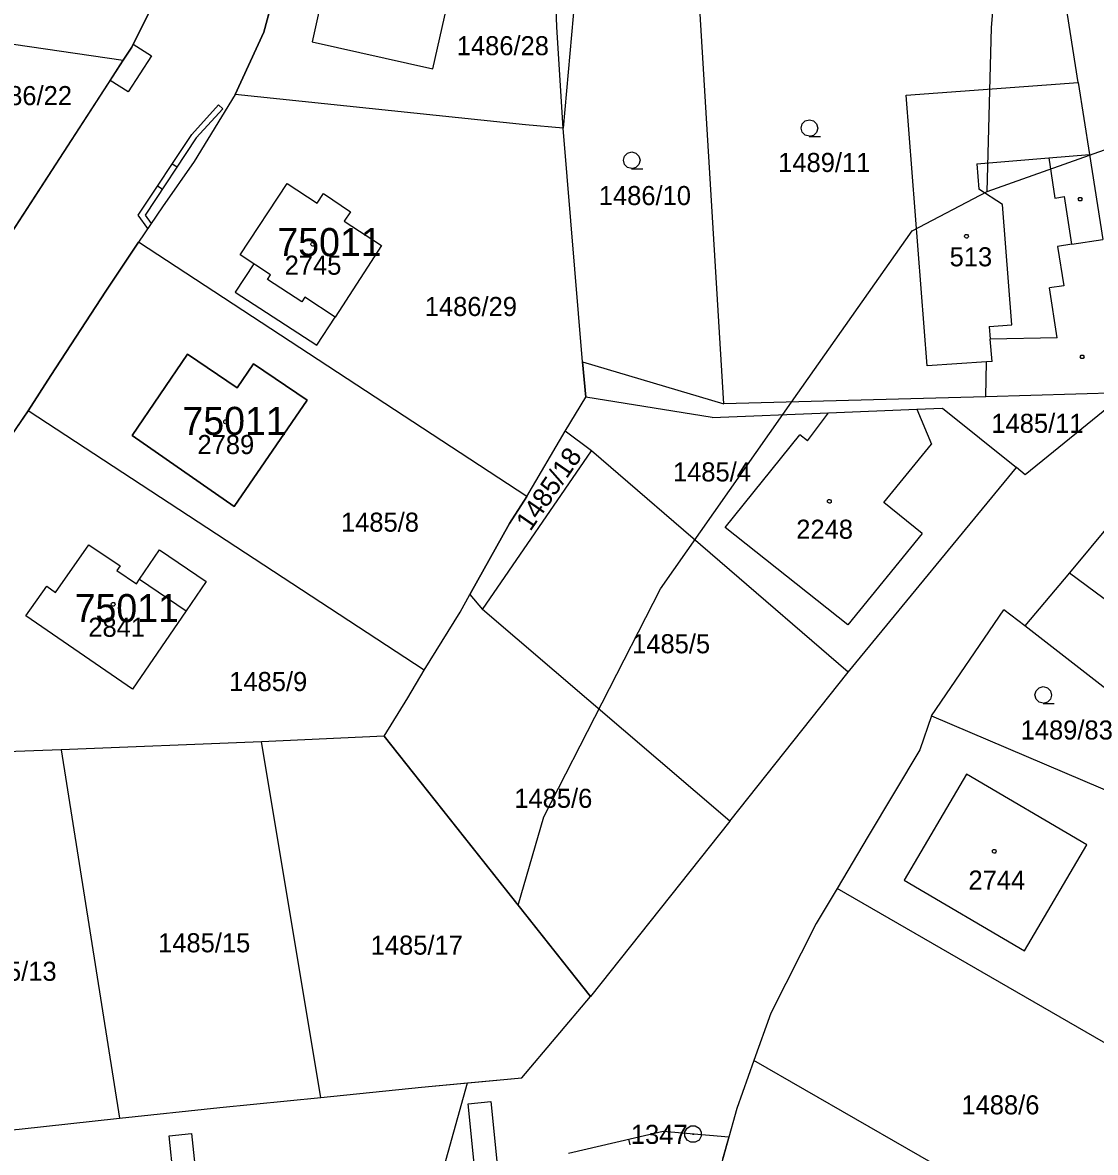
# Model space of a CAD drawing. Extents: x -779618 to -776429, y -1144546 to -1143350.
# Drawn here: x -777583.8 to -777488.2, y -1144048.7 to -1143948 of the extents above; entities that cross this region are included whole.
import ezdxf

# ---------------------------------------------------------------- set-up
doc = ezdxf.new("R2010")
doc.units = 0
for name, color, linetype in [('1', 7, 'Continuous'), ('11', 7, 'Continuous'), ('12', 7, 'Continuous'), ('13', 7, 'Continuous'), ('2', 7, 'Continuous'), ('3', 7, 'Continuous'), ('4', 7, 'Continuous'), ('5', 7, 'Continuous'), ('8', 7, 'Continuous')]:
    doc.layers.add(name, color=color, linetype=linetype)

msp = doc.modelspace()

# ---------------------------------------------------------------- linework, layer by layer
at = {"layer": '1'}
for p, q in [((-777489.74, -1143953.34), (-777492.29, -1143937.13)), ((-777521.32, -1143981.98), (-777523.95, -1143938.51)), ((-777536.22, -1143948.39), (-777536.43, -1143942.28)), ((-777562.32, -1143948.83), (-777560.96, -1143943.75)), ((-777572.23, -1143946.4), (-777574.1, -1143950.18)), ((-777599.61, -1143947.71), (-777574.85, -1143951.34)), ((-777564.88, -1143954.4), (-777562.32, -1143948.83)), ((-777535.65, -1143957.4), (-777536.22, -1143948.39)), ((-777574.1, -1143950.18), (-777574.85, -1143951.34)), ((-777574.85, -1143951.34), (-777585.5, -1143967.77)), ((-777505.07, -1143954.46), (-777489.74, -1143953.34)), ((-777489.74, -1143953.34), (-777488.73, -1143959.74)), ((-777564.88, -1143954.4), (-777568.52, -1143960.36)), ((-777539, -1143957.11), (-777564.88, -1143954.4)), ((-777503.2, -1143978.6), (-777505.07, -1143954.46)), ((-777535.65, -1143957.4), (-777539, -1143957.11)), ((-777533.91, -1143978.23), (-777535.65, -1143957.4)), ((-777568.52, -1143960.36), (-777571.37, -1143964.42)), ((-777488.73, -1143959.74), (-777487.53, -1143967.33)), ((-777564.43, -1143968.71), (-777560.23, -1143962.34)), ((-777560.23, -1143962.34), (-777557.57, -1143964.09)), ((-777557.57, -1143964.09), (-777557, -1143963.23)), ((-777557, -1143963.23), (-777554.61, -1143964.85)), ((-777571.37, -1143964.42), (-777573.5, -1143967.56)), ((-777554.61, -1143964.85), (-777555.16, -1143965.68)), ((-777555.16, -1143965.68), (-777551.83, -1143967.87)), ((-777576.4, -1143971.94), (-777573.5, -1143967.56)), ((-777538.87, -1143990.25), (-777573.5, -1143967.56)), ((-777551.83, -1143967.87), (-777555.96, -1143974.24)), ((-777563.23, -1143969.49), (-777564.43, -1143968.71)), ((-777581.32, -1143979.45), (-777576.4, -1143971.94)), ((-777569.14, -1143977.55), (-777574.07, -1143984.8)), ((-777564.7, -1143980.56), (-777569.14, -1143977.55)), ((-777563.25, -1143978.42), (-777564.7, -1143980.56)), ((-777558.45, -1143981.65), (-777563.25, -1143978.42)), ((-777533.91, -1143978.23), (-777533.62, -1143981.38)), ((-777533.91, -1143978.23), (-777521.32, -1143981.98)), ((-777497.92, -1143978.24), (-777503.2, -1143978.6)), ((-777497.98, -1143981.37), (-777497.92, -1143978.24)), ((-777583.34, -1143982.59), (-777581.32, -1143979.45)), ((-777535.46, -1143984.43), (-777533.62, -1143981.38)), ((-777522.37, -1143983.19), (-777533.62, -1143981.38)), ((-777497.98, -1143981.37), (-777521.32, -1143981.98)), ((-777485.45, -1143980.98), (-777497.98, -1143981.37)), ((-777485.45, -1143980.98), (-777494.46, -1143988.3)), ((-777564.96, -1143991.12), (-777558.45, -1143981.65)), ((-777511.99, -1143982.77), (-777504.13, -1143982.45)), ((-777504.13, -1143982.45), (-777501.82, -1143982.36)), ((-777504.13, -1143982.45), (-777502.81, -1143985.57)), ((-777501.82, -1143982.36), (-777495.24, -1143987.67)), ((-777586.26, -1143986.86), (-777583.34, -1143982.59)), ((-777548.02, -1144005.72), (-777583.34, -1143982.59)), ((-777522.37, -1143983.19), (-777511.99, -1143982.77)), ((-777513.87, -1143985.29), (-777511.99, -1143982.77)), ((-777538.87, -1143990.25), (-777535.46, -1143984.43)), ((-777533.13, -1143986.17), (-777535.46, -1143984.43)), ((-777574.07, -1143984.8), (-777564.96, -1143991.12)), ((-777521.21, -1143993), (-777514.55, -1143984.74)), ((-777513.87, -1143985.29), (-777514.55, -1143984.74)), ((-777507.06, -1143990.79), (-777502.81, -1143985.57)), ((-777542.83, -1144000.32), (-777533.13, -1143986.17)), ((-777510.23, -1144005.9), (-777533.13, -1143986.17)), ((-777510.23, -1144005.9), (-777495.24, -1143987.67)), ((-777494.46, -1143988.3), (-777495.24, -1143987.67)), ((-777538.87, -1143990.25), (-777540.43, -1143992.65)), ((-777503.64, -1143993.55), (-777507.06, -1143990.79)), ((-777540.43, -1143992.65), (-777543.95, -1143998.98)), ((-777510.26, -1144001.69), (-777521.21, -1143993)), ((-777503.64, -1143993.55), (-777510.26, -1144001.69)), ((-777486.85, -1143992.66), (-777490.53, -1143997.04)), ((-777580.89, -1143998.79), (-777577.92, -1143994.54)), ((-777577.92, -1143994.54), (-777575.14, -1143996.43)), ((-777573.4, -1143997.61), (-777571.61, -1143994.99)), ((-777571.61, -1143994.99), (-777567.47, -1143997.81)), ((-777575.14, -1143996.43), (-777575.42, -1143996.84)), ((-777575.42, -1143996.84), (-777573.68, -1143998.02)), ((-777573.68, -1143998.02), (-777573.4, -1143997.61)), ((-777490.53, -1143997.04), (-777494.49, -1144001.76)), ((-777583.53, -1144000.88), (-777581.67, -1143998.25)), ((-777581.67, -1143998.25), (-777580.89, -1143998.79)), ((-777567.47, -1143997.81), (-777569.25, -1144000.43)), ((-777544.83, -1144000.56), (-777543.95, -1143998.98)), ((-777543.95, -1143998.98), (-777542.83, -1144000.32)), ((-777569.25, -1144000.43), (-777574.02, -1144007.43)), ((-777548.02, -1144005.72), (-777544.83, -1144000.56)), ((-777520.8, -1144019.18), (-777542.83, -1144000.32)), ((-777502.82, -1144009.8), (-777496.38, -1144000.34)), ((-777494.49, -1144001.76), (-777496.38, -1144000.34)), ((-777574.02, -1144007.43), (-777583.53, -1144000.88)), ((-777480.97, -1144012.34), (-777494.49, -1144001.76)), ((-777549.49, -1144008.2), (-777548.02, -1144005.72)), ((-777520.8, -1144019.18), (-777510.23, -1144005.9)), ((-777551.59, -1144011.62), (-777549.49, -1144008.2)), ((-777502.82, -1144009.8), (-777503.86, -1144012.84)), ((-777502.82, -1144009.8), (-777483.95, -1144017.85)), ((-777551.59, -1144011.62), (-777562.52, -1144012.11)), ((-777551.59, -1144011.62), (-777533.2, -1144034.83)), ((-777562.52, -1144012.11), (-777580.39, -1144012.83)), ((-777557.24, -1144043.82), (-777562.52, -1144012.11)), ((-777580.39, -1144012.83), (-777592.38, -1144013.24)), ((-777580.39, -1144012.83), (-777575.18, -1144045.66)), ((-777503.86, -1144012.84), (-777508.47, -1144020.54)), ((-777499.69, -1144015), (-777505.24, -1144024.45)), ((-777488.97, -1144021.3), (-777499.69, -1144015)), ((-777520.8, -1144019.18), (-777533.2, -1144034.83)), ((-777508.47, -1144020.54), (-777511.23, -1144025.18)), ((-777494.52, -1144030.75), (-777488.97, -1144021.3)), ((-777505.24, -1144024.45), (-777494.52, -1144030.75)), ((-777511.23, -1144025.18), (-777513.09, -1144028.3)), ((-777475.88, -1144045.59), (-777511.23, -1144025.18)), ((-777513.09, -1144028.3), (-777517.15, -1144036.3)), ((-777539.34, -1144042.08), (-777533.2, -1144034.83)), ((-777517.15, -1144036.3), (-777518.65, -1144040.52)), ((-777518.65, -1144040.52), (-777520.17, -1144044.8)), ((-777485.15, -1144059.78), (-777518.65, -1144040.52)), ((-777557.24, -1144043.82), (-777548.28, -1144042.89)), ((-777548.28, -1144042.89), (-777539.34, -1144042.08)), ((-777566.26, -1144044.71), (-777557.24, -1144043.82)), ((-777575.18, -1144045.66), (-777566.26, -1144044.71)), ((-777520.17, -1144044.8), (-777522.59, -1144053.51)), ((-777584.12, -1144046.64), (-777575.18, -1144045.66))]:
    msp.add_line(p, q, dxfattribs=at)
msp.add_lwpolyline([(-777558.02, -1143949.7), (-777547.25, -1143952.1), (-777545.24, -1143943.13), (-777556.04, -1143940.71)], close=True, dxfattribs=at)
msp.add_lwpolyline([(-777563.23, -1143969.49), (-777564.88, -1143972.01), (-777557.61, -1143976.76), (-777555.96, -1143974.24)], dxfattribs=at)
at = {"layer": '11'}
for points in [[(-777497.86, -1143963.05), (-777497.46, -1143948.45), (-777496.32, -1143934.15), (-777492.21, -1143927.38), (-777485.12, -1143915.71), (-777483.6, -1143913.21), (-777468.38, -1143879.27), (-777447.94, -1143854.35), (-777446.1, -1143852.09), (-777441.52, -1143846.51), (-777426.21, -1143820.36), (-777425.35, -1143818.82), (-777418.3, -1143806.19)], [(-777539.67, -1144026.67), (-777551.59, -1144011.62), (-777549.49, -1144008.2), (-777548.02, -1144005.72), (-777544.83, -1144000.56), (-777543.95, -1143998.98), (-777540.43, -1143992.65), (-777538.87, -1143990.25), (-777535.46, -1143984.43), (-777533.62, -1143981.38), (-777533.91, -1143978.23), (-777535.65, -1143957.4), (-777536.22, -1143948.39), (-777536.43, -1143942.28)], [(-777560.96, -1143943.75), (-777562.32, -1143948.83), (-777564.88, -1143954.4), (-777568.52, -1143960.36), (-777571.37, -1143964.42), (-777573.5, -1143967.56), (-777576.4, -1143971.94), (-777581.32, -1143979.45), (-777583.34, -1143982.59), (-777586.26, -1143986.86), (-777591.14, -1143994.49), (-777600.14, -1144008.25), (-777592.38, -1144013.24), (-777595.25, -1144034.66), (-777594.01, -1144047.57), (-777584.12, -1144046.64), (-777575.18, -1144045.66), (-777566.26, -1144044.71), (-777557.24, -1144043.82), (-777548.28, -1144042.89), (-777544.16, -1144042.52)], [(-777497.86, -1143963.05), (-777488.72, -1143959.81), (-777485.63, -1143958.72), (-777484.26, -1143958.54), (-777475.98, -1143957.45), (-777462.41, -1143959.62), (-777449.46, -1143961.7), (-777440.85, -1143965.89), (-777433.84, -1143972.33), (-777430.9, -1143975.03), (-777425.62, -1143980.19), (-777422.96, -1143987.95), (-777418.25, -1143996.24), (-777416.15, -1143999.94), (-777406.09, -1144025.39), (-777404.74, -1144044.7), (-777404.15, -1144050.11)], [(-777539.67, -1144026.67), (-777537.36, -1144018.8), (-777526.98, -1143998.46), (-777516.06, -1143982.93), (-777515.28, -1143981.82), (-777504.54, -1143966.56), (-777497.86, -1143963.05)], [(-777544.16, -1144042.52), (-777539.34, -1144042.08), (-777533.2, -1144034.83), (-777539.67, -1144026.67)], [(-777500.75, -1144227.2), (-777540.73, -1144146.25), (-777541.9, -1144139.45), (-777545.31, -1144135.44), (-777550.75, -1144114.29), (-777552.59, -1144090.73), (-777552.11, -1144076.87), (-777549.94, -1144063.31), (-777546.24, -1144049.99), (-777544.16, -1144042.52)]]:
    msp.add_lwpolyline(points, dxfattribs=at)
for points in [[(-777592.03, -1143967.04), (-777585.5, -1143967.77), (-777574.1, -1143950.18), (-777572.23, -1143946.4), (-777571.39, -1143943.64), (-777570.21, -1143938.03), (-777569.92, -1143933.75), (-777567.58, -1143916.99), (-777564.64, -1143899.27), (-777592.37, -1143895.2), (-777593.28, -1143913.19), (-777595.69, -1143931.03), (-777599.81, -1143948.56), (-777605.49, -1143965.54), (-777602.23, -1143965.9), (-777597.55, -1143960.64), (-777599.98, -1143958.47), (-777594.47, -1143952.26), (-777585.75, -1143959.95)], [(-777560.23, -1143962.34), (-777557.57, -1143964.09), (-777557, -1143963.23), (-777554.61, -1143964.85), (-777555.16, -1143965.68), (-777551.83, -1143967.87), (-777555.96, -1143974.24), (-777558.67, -1143972.47), (-777558.95, -1143972.89), (-777562.01, -1143970.89), (-777561.74, -1143970.47), (-777564.43, -1143968.71)], [(-777569.14, -1143977.55), (-777564.7, -1143980.56), (-777563.25, -1143978.42), (-777558.45, -1143981.65), (-777564.96, -1143991.12), (-777574.07, -1143984.8)], [(-777581.67, -1143998.25), (-777580.89, -1143998.79), (-777577.92, -1143994.54), (-777575.14, -1143996.43), (-777575.42, -1143996.84), (-777573.68, -1143998.02), (-777573.4, -1143997.61), (-777571.61, -1143994.99), (-777567.47, -1143997.81), (-777569.25, -1144000.43), (-777574.02, -1144007.43), (-777583.53, -1144000.88)]]:
    msp.add_lwpolyline(points, close=True, dxfattribs=at)
at = {"layer": '12'}
for p, q in [((-777505.07, -1143954.46), (-777489.74, -1143953.34)), ((-777489.74, -1143953.34), (-777488.73, -1143959.74)), ((-777503.2, -1143978.6), (-777505.07, -1143954.46)), ((-777498.78, -1143960.59), (-777492.37, -1143960.05)), ((-777492.37, -1143960.05), (-777488.73, -1143959.74)), ((-777498.78, -1143960.59), (-777498.61, -1143962.83)), ((-777564.43, -1143968.71), (-777560.23, -1143962.34)), ((-777560.23, -1143962.34), (-777557.57, -1143964.09)), ((-777557.57, -1143964.09), (-777557, -1143963.23)), ((-777557, -1143963.23), (-777554.61, -1143964.85)), ((-777496.48, -1143964.21), (-777498.61, -1143962.83)), ((-777495.65, -1143974.93), (-777496.48, -1143964.21)), ((-777554.61, -1143964.85), (-777555.16, -1143965.68)), ((-777555.16, -1143965.68), (-777551.83, -1143967.87)), ((-777551.83, -1143967.87), (-777555.96, -1143974.24)), ((-777563.23, -1143969.49), (-777564.43, -1143968.71)), ((-777497.67, -1143975.08), (-777495.65, -1143974.93)), ((-777497.67, -1143975.08), (-777497.58, -1143976.21)), ((-777497.42, -1143978.21), (-777497.58, -1143976.21)), ((-777569.14, -1143977.55), (-777574.07, -1143984.8)), ((-777564.7, -1143980.56), (-777569.14, -1143977.55)), ((-777563.25, -1143978.42), (-777564.7, -1143980.56)), ((-777558.45, -1143981.65), (-777563.25, -1143978.42)), ((-777497.92, -1143978.24), (-777503.2, -1143978.6)), ((-777497.42, -1143978.21), (-777497.92, -1143978.24)), ((-777564.96, -1143991.12), (-777558.45, -1143981.65)), ((-777511.99, -1143982.77), (-777504.13, -1143982.45)), ((-777504.13, -1143982.45), (-777502.81, -1143985.57)), ((-777513.87, -1143985.29), (-777511.99, -1143982.77)), ((-777574.07, -1143984.8), (-777564.96, -1143991.12)), ((-777521.21, -1143993), (-777514.55, -1143984.74)), ((-777513.87, -1143985.29), (-777514.55, -1143984.74)), ((-777507.06, -1143990.79), (-777502.81, -1143985.57)), ((-777503.64, -1143993.55), (-777507.06, -1143990.79)), ((-777510.26, -1144001.69), (-777521.21, -1143993)), ((-777503.64, -1143993.55), (-777510.26, -1144001.69)), ((-777580.89, -1143998.79), (-777577.92, -1143994.54)), ((-777577.92, -1143994.54), (-777575.14, -1143996.43)), ((-777575.14, -1143996.43), (-777575.42, -1143996.84)), ((-777575.42, -1143996.84), (-777573.68, -1143998.02)), ((-777573.68, -1143998.02), (-777573.4, -1143997.61)), ((-777573.4, -1143997.61), (-777569.25, -1144000.43)), ((-777583.53, -1144000.88), (-777581.67, -1143998.25)), ((-777581.67, -1143998.25), (-777580.89, -1143998.79)), ((-777569.25, -1144000.43), (-777574.02, -1144007.43)), ((-777574.02, -1144007.43), (-777583.53, -1144000.88)), ((-777499.69, -1144015), (-777505.24, -1144024.45)), ((-777488.97, -1144021.3), (-777499.69, -1144015)), ((-777494.52, -1144030.75), (-777488.97, -1144021.3)), ((-777505.24, -1144024.45), (-777494.52, -1144030.75))]:
    msp.add_line(p, q, dxfattribs=at)
msp.add_lwpolyline([(-777558.02, -1143949.7), (-777547.25, -1143952.1), (-777545.24, -1143943.13), (-777556.04, -1143940.71)], close=True, dxfattribs=at)
msp.add_lwpolyline([(-777563.23, -1143969.49), (-777564.88, -1143972.01), (-777557.61, -1143976.76), (-777555.96, -1143974.24)], dxfattribs=at)
at = {"layer": '13'}
for p, q in [((-777574.1, -1143950.18), (-777573.96, -1143949.91)), ((-777573.96, -1143949.91), (-777572.35, -1143950.96)), ((-777572.35, -1143950.96), (-777574.43, -1143954.17)), ((-777574.43, -1143954.17), (-777576.02, -1143953.15)), ((-777568.75, -1143957.97), (-777566.36, -1143955.33)), ((-777566.36, -1143955.33), (-777565.98, -1143955.67)), ((-777565.98, -1143955.67), (-777568.35, -1143958.27)), ((-777573.51, -1143965.17), (-777568.75, -1143957.97)), ((-777568.35, -1143958.27), (-777572.91, -1143965.15)), ((-777570.48, -1143960.58), (-777570.06, -1143960.86)), ((-777571.39, -1143962.85), (-777571.81, -1143962.58)), ((-777572.67, -1143966.34), (-777573.51, -1143965.17)), ((-777572.91, -1143965.15), (-777572.37, -1143965.9)), ((-777572.37, -1143965.9), (-777572.67, -1143966.34)), ((-777544.12, -1144044.4), (-777542.1, -1144044.19)), ((-777543.58, -1144049.72), (-777544.12, -1144044.4)), ((-777542.1, -1144044.19), (-777541.56, -1144049.51)), ((-777535.18, -1144048.8), (-777526.74, -1144046.83)), ((-777526.74, -1144046.83), (-777520.87, -1144047.34)), ((-777570.77, -1144047.25), (-777568.77, -1144047.04)), ((-777570.23, -1144052.45), (-777570.77, -1144047.25)), ((-777568.77, -1144047.04), (-777568.24, -1144052.25)), ((-777529.82, -1144047.55), (-777529.71, -1144048.04)), ((-777520.87, -1144047.34), (-777521.43, -1144049.33))]:
    msp.add_line(p, q, dxfattribs=at)
msp.add_lwpolyline([(-777576.02, -1143953.15), (-777574.85, -1143951.34), (-777574.1, -1143950.18)], dxfattribs=at)
at = {"layer": '3'}
for points in [[(-777513.69, -1143958.13), (-777514.07, -1143958.03), (-777514.34, -1143957.76), (-777514.44, -1143957.39), (-777514.34, -1143957.02), (-777514.07, -1143956.75), (-777513.7, -1143956.65), (-777513.33, -1143956.75), (-777513.06, -1143957.02), (-777512.96, -1143957.4), (-777513.06, -1143957.78), (-777513.33, -1143958.05), (-777513.71, -1143958.15), (-777512.71, -1143958.15)], [(-777529.52, -1143961), (-777529.9, -1143960.9), (-777530.17, -1143960.63), (-777530.27, -1143960.26), (-777530.17, -1143959.89), (-777529.9, -1143959.62), (-777529.53, -1143959.52), (-777529.16, -1143959.62), (-777528.89, -1143959.89), (-777528.79, -1143960.27), (-777528.89, -1143960.65), (-777529.16, -1143960.92), (-777529.54, -1143961.02), (-777528.54, -1143961.02)], [(-777492.85, -1144008.67), (-777493.23, -1144008.57), (-777493.5, -1144008.3), (-777493.6, -1144007.93), (-777493.5, -1144007.56), (-777493.23, -1144007.29), (-777492.86, -1144007.19), (-777492.49, -1144007.29), (-777492.22, -1144007.56), (-777492.12, -1144007.94), (-777492.22, -1144008.32), (-777492.49, -1144008.59), (-777492.87, -1144008.69), (-777491.87, -1144008.69)]]:
    msp.add_lwpolyline(points, dxfattribs=at)
at = {"layer": '4'}
for p, q in [((-777534.24, -1143941.62), (-777535.65, -1143957.4)), ((-777498.78, -1143960.59), (-777492.37, -1143960.05)), ((-777492.37, -1143960.05), (-777488.73, -1143959.74)), ((-777492.37, -1143960.05), (-777491.83, -1143963.64)), ((-777498.78, -1143960.59), (-777498.61, -1143962.83)), ((-777496.48, -1143964.21), (-777498.61, -1143962.83)), ((-777495.65, -1143974.93), (-777496.48, -1143964.21)), ((-777491.83, -1143963.64), (-777490.96, -1143963.51)), ((-777490.3, -1143967.75), (-777490.96, -1143963.51)), ((-777490.3, -1143967.75), (-777487.53, -1143967.33)), ((-777490.3, -1143967.75), (-777491.57, -1143967.94)), ((-777491.57, -1143967.94), (-777491.03, -1143971.46)), ((-777491.03, -1143971.46), (-777492.29, -1143971.65)), ((-777491.61, -1143976.09), (-777492.29, -1143971.65)), ((-777497.67, -1143975.08), (-777495.65, -1143974.93)), ((-777497.67, -1143975.08), (-777497.58, -1143976.21)), ((-777491.61, -1143976.09), (-777497.58, -1143976.21)), ((-777497.42, -1143978.21), (-777497.58, -1143976.21)), ((-777497.42, -1143978.21), (-777497.92, -1143978.24)), ((-777573.4, -1143997.61), (-777569.25, -1144000.43)), ((-777490.53, -1143997.04), (-777476.75, -1144007.25))]:
    msp.add_line(p, q, dxfattribs=at)
at = {"layer": '5'}
for points in [[(-777489.47, -1143963.59), (-777489.38, -1143963.74), (-777489.47, -1143963.89), (-777489.65, -1143963.89), (-777489.74, -1143963.74), (-777489.65, -1143963.59)], [(-777499.7, -1143966.87), (-777499.6, -1143966.89), (-777499.55, -1143966.98), (-777499.53, -1143967.04), (-777499.55, -1143967.13), (-777499.63, -1143967.2), (-777499.7, -1143967.21), (-777499.79, -1143967.18), (-777499.85, -1143967.12), (-777499.87, -1143967.04), (-777499.85, -1143966.95), (-777499.77, -1143966.88)], [(-777557.97, -1143967.59), (-777557.87, -1143967.61), (-777557.82, -1143967.7), (-777557.8, -1143967.76), (-777557.82, -1143967.85), (-777557.9, -1143967.92), (-777557.97, -1143967.93), (-777558.06, -1143967.9), (-777558.12, -1143967.84), (-777558.14, -1143967.76), (-777558.12, -1143967.67), (-777558.04, -1143967.6)], [(-777489.3, -1143977.63), (-777489.21, -1143977.78), (-777489.3, -1143977.93), (-777489.48, -1143977.93), (-777489.57, -1143977.78), (-777489.48, -1143977.63)], [(-777565.73, -1143983.41), (-777565.63, -1143983.43), (-777565.58, -1143983.52), (-777565.56, -1143983.58), (-777565.58, -1143983.67), (-777565.66, -1143983.74), (-777565.73, -1143983.75), (-777565.82, -1143983.72), (-777565.88, -1143983.66), (-777565.9, -1143983.58), (-777565.88, -1143983.49), (-777565.8, -1143983.42)], [(-777511.92, -1143990.51), (-777511.82, -1143990.53), (-777511.77, -1143990.62), (-777511.75, -1143990.68), (-777511.77, -1143990.77), (-777511.85, -1143990.84), (-777511.92, -1143990.85), (-777512.01, -1143990.82), (-777512.07, -1143990.76), (-777512.09, -1143990.68), (-777512.07, -1143990.59), (-777511.99, -1143990.52)], [(-777575.75, -1143999.68), (-777575.65, -1143999.7), (-777575.6, -1143999.79), (-777575.58, -1143999.85), (-777575.6, -1143999.94), (-777575.68, -1144000.01), (-777575.75, -1144000.02), (-777575.84, -1143999.99), (-777575.9, -1143999.93), (-777575.92, -1143999.85), (-777575.9, -1143999.76), (-777575.82, -1143999.69)], [(-777497.22, -1144021.7), (-777497.12, -1144021.72), (-777497.07, -1144021.81), (-777497.05, -1144021.87), (-777497.07, -1144021.96), (-777497.15, -1144022.03), (-777497.22, -1144022.04), (-777497.31, -1144022.01), (-777497.37, -1144021.95), (-777497.39, -1144021.87), (-777497.37, -1144021.78), (-777497.29, -1144021.71)]]:
    msp.add_lwpolyline(points, close=True, dxfattribs=at)
at = {"layer": '8'}
msp.add_line((-777524.11, -1144047.08), (-777524.01, -1144047.08), dxfattribs=at)
msp.add_lwpolyline([(-777523.87, -1144046.36), (-777523.53, -1144046.55), (-777523.34, -1144046.89), (-777523.34, -1144047.28), (-777523.53, -1144047.62), (-777523.87, -1144047.81), (-777524.26, -1144047.81), (-777524.6, -1144047.62), (-777524.79, -1144047.28), (-777524.79, -1144046.89), (-777524.6, -1144046.55), (-777524.26, -1144046.36)], close=True, dxfattribs=at)

# ---------------------------------------------------------------- texts
at = {"layer": '11'}
for p in [(-777561.12, -1143968.81), (-777569.58, -1143984.75), (-777579.19, -1144001.44)]:
    msp.add_text('75011', height=2.5, dxfattribs=at).set_placement(p)
at = {"layer": '2'}
for s, p in [('1486/28', (-777545.13, -1143950.9)), ('1486/22', (-777587.64, -1143955.35)), ('1489/11', (-777516.48, -1143961.31)), ('1486/10', (-777532.47, -1143964.26)), ('513', (-777501.2, -1143969.72)), ('2745', (-777560.47, -1143970.47)), ('1486/29', (-777547.98, -1143974.15)), ('1485/11', (-777497.48, -1143984.57)), ('2789', (-777568.24, -1143986.46)), ('1485/4', (-777525.86, -1143988.9)), ('1485/8', (-777555.45, -1143993.38)), ('2248', (-777514.87, -1143994.01)), ('2841', (-777577.97, -1144002.75)), ('1485/5', (-777529.5, -1144004.22)), ('1485/9', (-777565.41, -1144007.59)), ('1489/83', (-777494.87, -1144011.91)), ('1485/6', (-777540, -1144018)), ('2744', (-777499.52, -1144025.29)), ('1485/15', (-777571.75, -1144030.88)), ('1485/17', (-777552.8, -1144031.09)), ('1485/13', (-777589.01, -1144033.42)), ('1488/6', (-777500.15, -1144045.33))]:
    msp.add_text(s, height=1.7, dxfattribs=at).set_placement(p)
msp.add_text('1485/18', height=1.7, rotation=55.405, dxfattribs=at).set_placement((-777538.57, -1143993.41))
at = {"layer": '8'}
msp.add_text('1347', height=1.7, dxfattribs=at).set_placement((-777529.61, -1144047.96))

doc.saveas('drawing.dxf')
